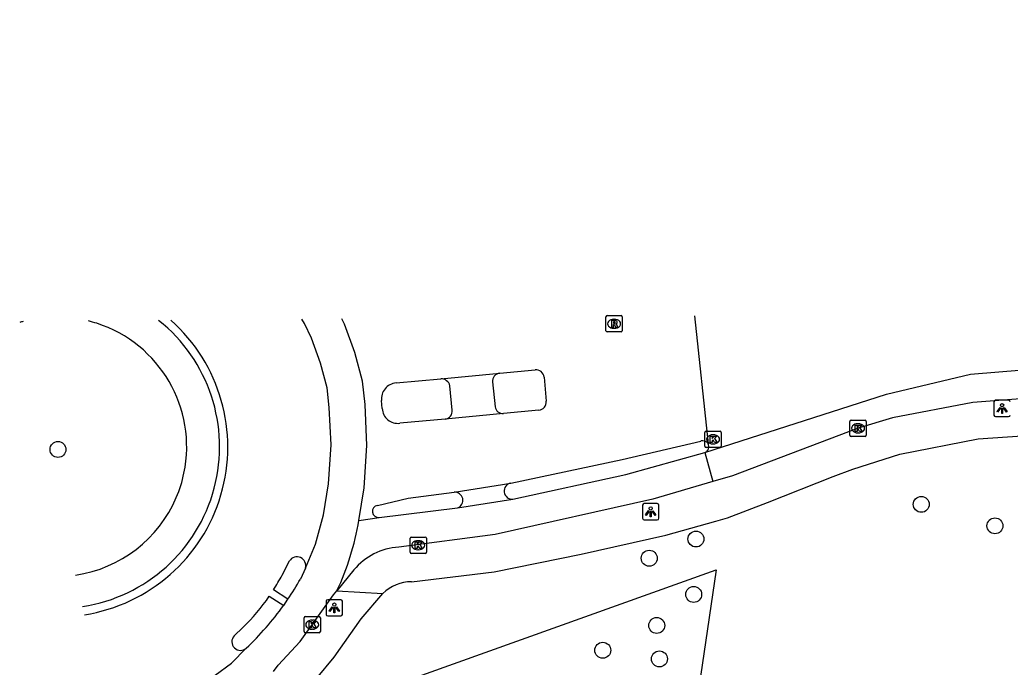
# Model space of a CAD drawing. Extents: x 164150 to 165261, y 382513 to 383432.
# Drawn here: x 164271 to 164331.9, y 383347 to 383386.8 of the extents above; entities that cross this region are included whole.
import ezdxf

# ---------------------------------------------------------------- set-up
doc = ezdxf.new("R2010")
doc.units = 0
for name, color, linetype in [('IMGEO_Boom', 7, 'Continuous'), ('IMGEO_Fietspad_gesloten', 7, 'Continuous'), ('IMGEO_Groenvoorziening', 7, 'Continuous'), ('IMGEO_Kolk', 7, 'Continuous'), ('IMGEO_Lichtpunt', 7, 'Continuous'), ('IMGEO_Rijbaan_lokaal_gesloten', 7, 'Continuous'), ('IMGEO_Rioolput', 7, 'Continuous'), ('IMGEO_Verkeerseiland_open', 7, 'Continuous'), ('IMGEO_Voetpad_open', 7, 'Continuous')]:
    doc.layers.add(name, color=color, linetype=linetype)

msp = doc.modelspace()

# ---------------------------------------------------------------- linework, layer by layer
at = {"layer": 'IMGEO_Boom'}
for centre in [(164273.385, 383360.4), (164326.412, 383357.025), (164330.937, 383355.707), (164312.571, 383354.896), (164309.702, 383353.714), (164312.433, 383351.492), (164310.161, 383349.586), (164306.847, 383348.061), (164310.327, 383347.529)]:
    msp.add_circle(centre, 0.489, dxfattribs=at)
at = {"layer": 'IMGEO_Fietspad_gesloten'}
for points in [[(164301.319, 383357.339), (164308.266, 383358.866), (164313.12, 383360.215)], [(164313.606, 383358.425), (164309.932, 383357.353), (164300.236, 383355.177), (164294.312, 383354.4)], [(164297.935, 383356.809), (164301.319, 383357.339)], [(164293.108, 383356.222), (164297.935, 383356.809)], [(164291.563, 383352.998), (164290.522, 383351.714)]]:
    msp.add_lwpolyline(points, dxfattribs=at)
msp.add_arc((164294.538, 383350.561), 3.845, 93.36601, 140.67748, dxfattribs=at)
at = {"layer": 'IMGEO_Groenvoorziening'}
msp.add_lwpolyline([(164308.247, 383315.073), (164298.768, 383314.794), (164298.574, 383314.789), (164295.387, 383328.333), (164289.902, 383344.437), (164313.822, 383353.004), (164308.247, 383315.073)], dxfattribs=at)
at = {"layer": 'IMGEO_Kolk'}
for p, q in [((164322.106, 383362.199), (164322.958, 383362.199)), ((164322.031, 383361.273), (164322.031, 383362.125)), ((164322.519, 383361.979), (164322.544, 383361.979)), ((164323.032, 383362.125), (164323.032, 383361.273)), ((164313.123, 383360.596), (164313.123, 383361.448)), ((164313.198, 383361.522), (164314.05, 383361.522)), ((164313.611, 383361.302), (164313.636, 383361.302)), ((164314.124, 383361.448), (164314.124, 383360.596)), ((164322.958, 383361.199), (164322.106, 383361.199)), ((164322.542, 383361.419), (164322.517, 383361.419)), ((164314.05, 383360.522), (164313.198, 383360.522)), ((164313.634, 383360.742), (164313.609, 383360.742)), ((164295.011, 383354.088), (164295.011, 383354.94)), ((164295.086, 383355.014), (164295.938, 383355.014)), ((164296.012, 383354.94), (164296.012, 383354.088)), ((164295.499, 383354.794), (164295.524, 383354.794)), ((164295.938, 383354.014), (164295.086, 383354.014)), ((164295.522, 383354.234), (164295.497, 383354.234)), ((164288.499, 383349.208), (164288.499, 383350.06)), ((164288.574, 383350.134), (164289.426, 383350.134)), ((164289.5, 383350.06), (164289.5, 383349.208)), ((164288.987, 383349.914), (164289.012, 383349.914)), ((164289.426, 383349.134), (164288.574, 383349.134)), ((164289.01, 383349.354), (164288.985, 383349.354))]:
    msp.add_line(p, q, dxfattribs=at)
for points in [[(164322.106, 383362.199), (164322.958, 383362.199)], [(164322.031, 383361.273), (164322.031, 383362.125)], [(164322.352, 383361.899), (164322.475, 383361.899), (164322.475, 383361.748), (164322.605, 383361.899), (164322.769, 383361.899), (164322.623, 383361.748), (164322.776, 383361.499), (164322.624, 383361.499), (164322.539, 383361.663), (164322.475, 383361.596), (164322.475, 383361.499), (164322.352, 383361.499), (164322.352, 383361.899)], [(164323.032, 383362.125), (164323.032, 383361.273)], [(164313.123, 383360.596), (164313.123, 383361.448)], [(164313.198, 383361.522), (164314.05, 383361.522)], [(164313.444, 383361.222), (164313.567, 383361.222), (164313.567, 383361.071), (164313.697, 383361.222), (164313.861, 383361.222), (164313.715, 383361.071), (164313.868, 383360.822), (164313.716, 383360.822), (164313.631, 383360.986), (164313.567, 383360.919), (164313.567, 383360.822), (164313.444, 383360.822), (164313.444, 383361.222)], [(164314.124, 383361.448), (164314.124, 383360.596)], [(164322.958, 383361.199), (164322.106, 383361.199)], [(164314.05, 383360.522), (164313.198, 383360.522)], [(164295.011, 383354.088), (164295.011, 383354.94)], [(164295.086, 383355.014), (164295.938, 383355.014)], [(164296.012, 383354.94), (164296.012, 383354.088)], [(164295.332, 383354.714), (164295.455, 383354.714), (164295.455, 383354.563), (164295.585, 383354.714), (164295.749, 383354.714), (164295.603, 383354.563), (164295.756, 383354.314), (164295.604, 383354.314), (164295.519, 383354.478), (164295.455, 383354.411), (164295.455, 383354.314), (164295.332, 383354.314), (164295.332, 383354.714)], [(164295.938, 383354.014), (164295.086, 383354.014)], [(164288.499, 383349.208), (164288.499, 383350.06)], [(164288.574, 383350.134), (164289.426, 383350.134)], [(164289.5, 383350.06), (164289.5, 383349.208)], [(164288.82, 383349.834), (164288.943, 383349.834), (164288.943, 383349.683), (164289.073, 383349.834), (164289.237, 383349.834), (164289.091, 383349.683), (164289.244, 383349.434), (164289.092, 383349.434), (164289.007, 383349.598), (164288.943, 383349.531), (164288.943, 383349.434), (164288.82, 383349.434), (164288.82, 383349.834)], [(164289.426, 383349.134), (164288.574, 383349.134)]]:
    msp.add_lwpolyline(points, dxfattribs=at)
for centre, start, end in [((164322.108, 383362.123), 91.55205, 178.44795), ((164322.108, 383362.123), 91.55205, 178.44795), ((164322.956, 383362.123), 1.55205, 88.44795), ((164322.956, 383362.123), 1.55205, 88.44795), ((164313.2, 383361.446), 91.55205, 178.44795), ((164313.2, 383361.446), 91.55205, 178.44795), ((164314.048, 383361.446), 1.55205, 88.44795), ((164314.048, 383361.446), 1.55205, 88.44795), ((164322.108, 383361.275), 181.55205, 268.44795), ((164322.108, 383361.275), 181.55205, 268.44795), ((164322.956, 383361.275), 271.55205, 358.44795), ((164322.956, 383361.275), 271.55205, 358.44795), ((164313.2, 383360.598), 181.55205, 268.44795), ((164313.2, 383360.598), 181.55205, 268.44795), ((164314.048, 383360.598), 271.55205, 358.44795), ((164314.048, 383360.598), 271.55205, 358.44795), ((164295.088, 383354.938), 91.55205, 178.44795), ((164295.088, 383354.938), 91.55205, 178.44795), ((164295.936, 383354.938), 1.55205, 88.44795), ((164295.936, 383354.938), 1.55205, 88.44795), ((164295.088, 383354.09), 181.55205, 268.44795), ((164295.088, 383354.09), 181.55205, 268.44795), ((164295.936, 383354.09), 271.55205, 358.44795), ((164295.936, 383354.09), 271.55205, 358.44795), ((164288.576, 383350.058), 91.55205, 178.44795), ((164288.576, 383350.058), 91.55205, 178.44795), ((164289.424, 383350.058), 1.55205, 88.44795), ((164289.424, 383350.058), 1.55205, 88.44795), ((164288.576, 383349.21), 181.55205, 268.44795), ((164288.576, 383349.21), 181.55205, 268.44795), ((164289.424, 383349.21), 271.55205, 358.44795), ((164289.424, 383349.21), 271.55205, 358.44795)]:
    msp.add_arc(centre, 0.0765, start, end, dxfattribs=at)
for centre, major_axis, ratio, start_param, end_param in [((164322.518, 383361.699), (-0.387, 0.002), 0.722429, 4.712389, 7.853982), ((164322.543, 383361.699), (-0.39, 0.002), 0.717154, 1.570796, 4.712389), ((164313.61, 383361.022), (-0.387, 0.002), 0.722429, 4.712389, 7.853982), ((164313.635, 383361.022), (-0.39, 0.002), 0.717154, 1.570796, 4.712389), ((164295.498, 383354.514), (-0.387, 0.002), 0.722429, 4.712389, 7.853982), ((164295.523, 383354.514), (-0.39, 0.002), 0.717154, 1.570796, 4.712389), ((164288.986, 383349.634), (-0.387, 0.002), 0.722429, 4.712389, 7.853982), ((164289.011, 383349.634), (-0.39, 0.002), 0.717154, 1.570796, 4.712389)]:
    msp.add_ellipse(centre, major_axis=major_axis, ratio=ratio, start_param=start_param, end_param=end_param, dxfattribs=at)
at = {"layer": 'IMGEO_Lichtpunt'}
for p, q in [((164331.779, 383363.417), (164330.971, 383363.417)), ((164331.779, 383363.417), (164330.971, 383363.417)), ((164330.877, 383363.322), (164330.877, 383362.515)), ((164330.877, 383363.322), (164330.877, 383362.515)), ((164330.971, 383362.421), (164331.779, 383362.421)), ((164330.971, 383362.421), (164331.779, 383362.421)), ((164309.292, 383356.975), (164309.292, 383356.168)), ((164309.292, 383356.975), (164309.292, 383356.168)), ((164310.194, 383357.07), (164309.386, 383357.07)), ((164310.194, 383357.07), (164309.386, 383357.07)), ((164310.288, 383356.168), (164310.288, 383356.975)), ((164310.288, 383356.168), (164310.288, 383356.975)), ((164309.386, 383356.074), (164310.194, 383356.074)), ((164309.386, 383356.074), (164310.194, 383356.074)), ((164289.861, 383351.069), (164289.861, 383350.262)), ((164289.861, 383351.069), (164289.861, 383350.262)), ((164290.763, 383351.164), (164289.955, 383351.164)), ((164290.763, 383351.164), (164289.955, 383351.164)), ((164290.857, 383350.262), (164290.857, 383351.069)), ((164290.857, 383350.262), (164290.857, 383351.069)), ((164289.955, 383350.168), (164290.763, 383350.168)), ((164289.955, 383350.168), (164290.763, 383350.168))]:
    msp.add_line(p, q, dxfattribs=at)
for points in [[(164331.251, 383362.986), (164331.29, 383362.958), (164331.102, 383362.696), (164331.064, 383362.723), (164331.251, 383362.986)], [(164331.353, 383362.938), (164331.4, 383362.938), (164331.4, 383362.616), (164331.353, 383362.616), (164331.353, 383362.938)], [(164331.463, 383362.958), (164331.501, 383362.985), (164331.688, 383362.723), (164331.649, 383362.695), (164331.463, 383362.958)], [(164309.666, 383356.639), (164309.705, 383356.611), (164309.517, 383356.349), (164309.479, 383356.376), (164309.666, 383356.639)], [(164309.768, 383356.591), (164309.815, 383356.591), (164309.815, 383356.269), (164309.768, 383356.269), (164309.768, 383356.591)], [(164309.878, 383356.611), (164309.916, 383356.638), (164310.103, 383356.376), (164310.064, 383356.348), (164309.878, 383356.611)], [(164290.235, 383350.733), (164290.274, 383350.705), (164290.086, 383350.443), (164290.048, 383350.47), (164290.235, 383350.733)], [(164290.337, 383350.685), (164290.384, 383350.685), (164290.384, 383350.363), (164290.337, 383350.363), (164290.337, 383350.685)], [(164290.447, 383350.705), (164290.485, 383350.732), (164290.672, 383350.47), (164290.633, 383350.442), (164290.447, 383350.705)]]:
    msp.add_lwpolyline(points, dxfattribs=at)
for centre in [(164331.376, 383363.12), (164309.791, 383356.773), (164290.36, 383350.867)]:
    msp.add_circle(centre, 0.0994, dxfattribs=at)
for centre, start, end in [((164330.971, 383363.322), 90, 180), ((164330.971, 383363.322), 90, 180), ((164331.779, 383363.322), 0, 90), ((164331.779, 383363.322), 0, 90), ((164330.971, 383362.515), 180, 270), ((164330.971, 383362.515), 180, 270), ((164331.779, 383362.515), 270, 0), ((164331.779, 383362.515), 270, 360), ((164309.386, 383356.975), 90, 180), ((164309.386, 383356.975), 90, 180), ((164310.194, 383356.975), 0, 90), ((164310.194, 383356.975), 0, 90), ((164309.386, 383356.168), 180, 270), ((164309.386, 383356.168), 180, 270), ((164310.194, 383356.168), 270, 0), ((164310.194, 383356.168), 270, 360), ((164289.955, 383351.069), 90, 180), ((164289.955, 383351.069), 90, 180), ((164290.763, 383351.069), 0, 90), ((164290.763, 383351.069), 0, 90), ((164289.955, 383350.262), 180, 270), ((164289.955, 383350.262), 180, 270), ((164290.763, 383350.262), 270, 0), ((164290.763, 383350.262), 270, 360)]:
    msp.add_arc(centre, 0.0946, start, end, dxfattribs=at)
at = {"layer": 'IMGEO_Rijbaan_lokaal_gesloten'}
for points in [[(164434.664, 383386.795), (164431.134, 383385.12), (164423.565, 383381.867), (164417.783, 383379.568), (164412.246, 383377.557), (164405.377, 383375.292), (164399.239, 383373.497), (164393.394, 383372), (164385.372, 383370.275), (164379.217, 383369.164), (164364.147, 383366.805), (164355.96, 383365.609), (164347.021, 383364.613), (164333.574, 383363.59), (164329.584, 383363.288), (164324.642, 383362.347), (164322.532, 383361.699), (164314.821, 383358.779), (164313.606, 383358.425)], [(164313.12, 383360.215), (164324.281, 383363.805), (164329.441, 383365.032), (164345.601, 383366.353), (164363.616, 383368.567), (164384.72, 383372.013), (164391.019, 383373.335), (164397.192, 383374.879), (164403.181, 383376.603), (164414.799, 383380.452), (164419.832, 383382.287)], [(164288.579, 383353.105), (164289.197, 383354.584), (164289.691, 383356.383), (164289.994, 383358.289), (164290.158, 383360.691), (164290.052, 383362.976), (164289.914, 383364.179), (164289.514, 383365.705), (164288.95, 383367.245), (164288.524, 383368.131), (164288.365, 383368.403)], [(164291.864, 383356.039), (164292.183, 383358.048), (164292.361, 383360.649), (164292.245, 383363.164), (164292.082, 383364.585), (164291.616, 383366.363), (164290.979, 383368.102), (164290.824, 383368.425)], [(164312.487, 383368.61), (164313.316, 383360.754)], [(164300.518, 383365.087), (164302.69, 383365.297)], [(164294.148, 383364.483), (164296.901, 383364.734)], [(164296.901, 383364.734), (164300.518, 383365.087)], [(164303.241, 383364.839), (164303.378, 383363.356)], [(164293.298, 383362.913), (164293.255, 383363.398)], [(164302.919, 383362.806), (164300.747, 383362.601)], [(164297.16, 383362.265), (164294.381, 383362.008)], [(164300.747, 383362.601), (164297.16, 383362.265)], [(164301.201, 383358.332), (164308.032, 383359.777), (164312.876, 383360.918)], [(164313.12, 383360.215), (164313.606, 383358.425)], [(164297.715, 383357.77), (164301.201, 383358.332)], [(164293.014, 383356.964), (164294.888, 383357.4), (164297.715, 383357.77)], [(164291.864, 383356.039), (164293.108, 383356.222)], [(164287.15, 383352.672), (164287.608, 383353.546)], [(164288.579, 383353.105), (164288.276, 383352.436)], [(164286.365, 383351.383), (164287.249, 383350.822)], [(164286.614, 383346.762), (164286.918, 383347.143), (164288.257, 383348.609), (164290.314, 383351.457), (164290.522, 383351.714)], [(164287.513, 383351.203), (164286.621, 383351.767)], [(164287.249, 383350.822), (164287.513, 383351.203)], [(164284.204, 383348.943), (164284.739, 383349.457)], [(164276.367, 383344.102), (164276.981, 383344.192), (164278.349, 383344.555), (164279.69, 383345.017), (164283.039, 383346.533), (164284.035, 383347.272), (164284.953, 383348.187)]]:
    msp.add_lwpolyline(points, dxfattribs=at)
for centre, radius, start, end in [((164273.388, 383360.548), 10.43, 278.94145, 48.29685), ((164302.728, 383364.782), 0.516, 6.33537, 94.19683), ((164294.231, 383363.505), 0.981, 94.82443, 186.26397), ((164294.262, 383362.966), 0.965, 183.13343, 277.09949), ((164302.869, 383363.314), 0.511, 275.63546, 4.67147), ((164312.995, 383360.565), 0.373, 30.52575, 108.59065), ((164312.996, 383360.565), 0.372, 289.51764, 30.51615), ((164293.073, 383356.595), 0.374, 99.09316, 275.34691), ((164275.357, 383358.79), 16.735, 334.98553, 350.53739), ((164288.065, 383353.264), 0.538, 342.82658, 148.32108), ((164275.165, 383359.071), 13.586, 327.4815, 331.90333), ((164272.569, 383361.303), 18.037, 325.94656, 330.55368), ((164275.743, 383358.701), 12.899, 314.22064, 325.43479), ((164272.187, 383361.629), 18.538, 313.52377, 324.34187), ((164284.598, 383348.584), 0.533, 137.62104, 311.84598)]:
    msp.add_arc(centre, radius, start, end, dxfattribs=at)
at = {"layer": 'IMGEO_Rioolput'}
for p, q in [((164307.045, 383367.695), (164307.045, 383368.547)), ((164307.12, 383368.621), (164307.972, 383368.621)), ((164307.533, 383368.401), (164307.558, 383368.401)), ((164308.046, 383368.547), (164308.046, 383367.695)), ((164307.556, 383367.841), (164307.531, 383367.841)), ((164307.972, 383367.621), (164307.12, 383367.621))]:
    msp.add_line(p, q, dxfattribs=at)
for points in [[(164307.045, 383367.695), (164307.045, 383368.547)], [(164307.12, 383368.621), (164307.972, 383368.621)], [(164307.634, 383368.319), (164307.382, 383368.321), (164307.382, 383367.921)], [(164308.046, 383368.547), (164308.046, 383367.695)], [(164307.382, 383367.921), (164307.506, 383367.921), (164307.506, 383368.083), (164307.517, 383368.083)], [(164307.56, 383368.24), (164307.506, 383368.24), (164307.506, 383368.159)], [(164307.506, 383368.159), (164307.558, 383368.159)], [(164307.564, 383368.054), (164307.635, 383367.921), (164307.775, 383367.921), (164307.71, 383368.047)], [(164307.972, 383367.621), (164307.12, 383367.621)]]:
    msp.add_lwpolyline(points, dxfattribs=at)
for centre, radius, start, end in [((164307.122, 383368.545), 0.0765, 91.55205, 178.44795), ((164307.122, 383368.545), 0.0765, 91.55205, 178.44795), ((164307.633, 383368.209), 0.109, 350.36119, 89.41601), ((164307.97, 383368.545), 0.0765, 1.55205, 88.44795), ((164307.97, 383368.545), 0.0765, 1.55205, 88.44795), ((164307.122, 383367.697), 0.0765, 181.55205, 268.44795), ((164307.122, 383367.697), 0.0765, 181.55205, 268.44795), ((164307.516, 383368.03), 0.0533, 26.02933, 88.69889), ((164307.542, 383368.348), 0.19, 274.7715, 282.96867), ((164307.566, 383368.144), 0.0964, 77.00612, 93.18647), ((164307.58, 383368.201), 0.0378, 276.66336, 79.67722), ((164307.631, 383368.209), 0.112, 277.58423, 350.98172), ((164307.615, 383367.994), 0.108, 29.51342, 73.79051), ((164307.97, 383367.697), 0.0765, 271.55205, 358.44795), ((164307.97, 383367.697), 0.0765, 271.55205, 358.44795)]:
    msp.add_arc(centre, radius, start, end, dxfattribs=at)
for centre, major_axis, ratio, start_param, end_param in [((164307.532, 383368.121), (-0.387, 0.002), 0.722429, 4.712389, 7.853982), ((164307.557, 383368.121), (-0.39, 0.002), 0.717154, 1.570796, 4.712389)]:
    msp.add_ellipse(centre, major_axis=major_axis, ratio=ratio, start_param=start_param, end_param=end_param, dxfattribs=at)
at = {"layer": 'IMGEO_Verkeerseiland_open'}
for centre, radius, start, end in [((164273.383, 383360.56), 9.93, 278.77697, 51.47573), ((164273.319, 383360.562), 7.971, 72.13778, 75.87683), ((164273.319, 383360.562), 7.971, 105.10467, 106.61362), ((164273.321, 383360.562), 7.97, 348.25779, 72.1498), ((164273.312, 383360.586), 7.984, 336.85671, 348.10318), ((164273.304, 383360.589), 7.992, 278.39491, 336.85923)]:
    msp.add_arc(centre, radius, start, end, dxfattribs=at)
at = {"layer": 'IMGEO_Voetpad_open'}
for points in [[(164297.604, 383362.819), (164297.458, 383364.31)], [(164300.081, 383364.543), (164300.237, 383363.025)], [(164295.103, 383352.27), (164300.185, 383352.882), (164305.514, 383353.964), (164310.717, 383355.138), (164313.798, 383356.001), (164314.51, 383356.2), (164316.965, 383357.142), (164320.991, 383358.73), (164322.211, 383359.179), (164325.091, 383360.114), (164329.909, 383361.053), (164332.605, 383361.228)], [(164288.714, 383345.345), (164289.255, 383346.336), (164290.354, 383347.639), (164292.004, 383349.987), (164293.344, 383351.552)], [(164290.522, 383351.714), (164293.344, 383351.552)]]:
    msp.add_lwpolyline(points, dxfattribs=at)
for centre, radius, start, end in [((164296.927, 383364.19), 0.545, 12.74568, 92.69603), ((164300.569, 383364.599), 0.491, 95.95599, 186.49357), ((164297.102, 383362.767), 0.505, 276.61326, 5.9663), ((164300.726, 383363.095), 0.494, 188.11473, 272.40686), ((164301.293, 383357.839), 0.501, 100.5261, 273.02747), ((164297.76, 383357.275), 0.497, 290.57138, 95.21747), ((164295.124, 383349.705), 2.565, 90.47173, 133.9375)]:
    msp.add_arc(centre, radius, start, end, dxfattribs=at)

doc.saveas('drawing.dxf')
